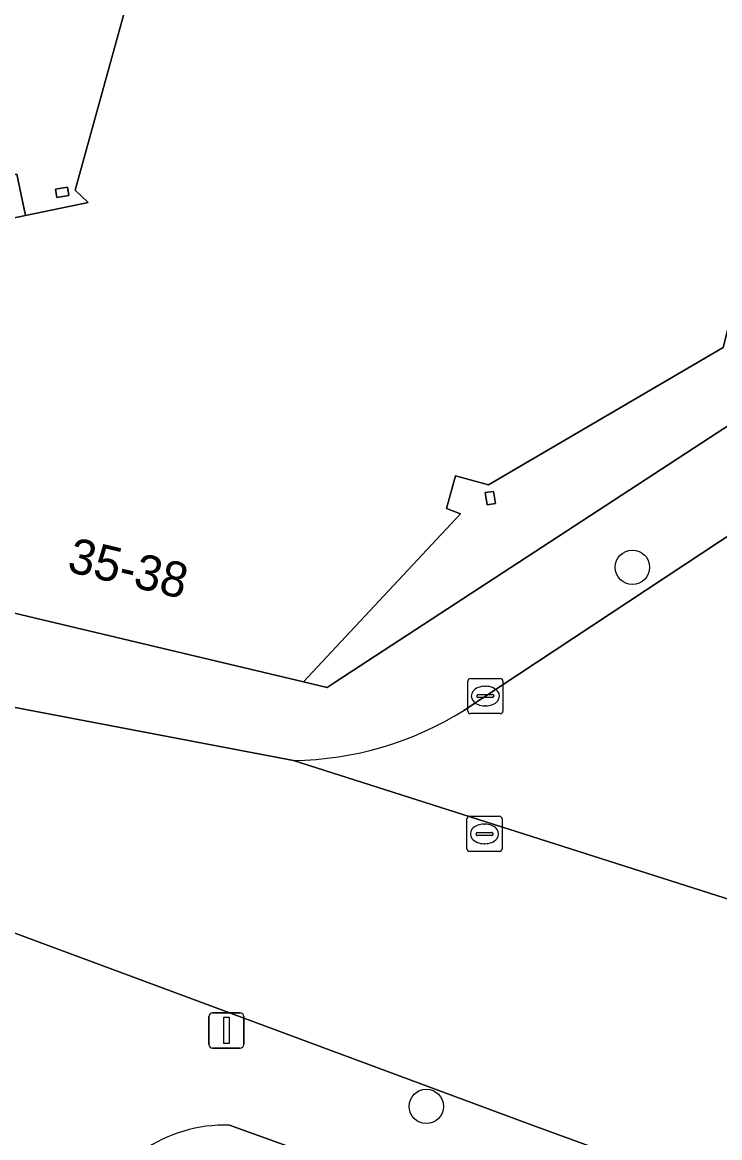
# Model space of a CAD drawing. Extents: x 160102 to 160934, y 382045 to 382923.
# Drawn here: x 160359.67 to 160379.52, y 382326.59 to 382358.34 of the extents above; entities that cross this region are included whole.
import ezdxf

# ---------------------------------------------------------------- set-up
doc = ezdxf.new("R2010")
doc.units = 0
for name, color, linetype in [('IMGEO_Boom', 7, 'Continuous'), ('IMGEO_Groenvoorziening', 7, 'Continuous'), ('IMGEO_Kolk', 7, 'Continuous'), ('IMGEO_Lichtmast', 7, 'Continuous'), ('IMGEO_Pand', 7, 'Continuous'), ('IMGEO_Pand_nummerreeks', 7, 'Continuous'), ('IMGEO_Rijbaan_lokaal_open', 7, 'Continuous'), ('IMGEO_Rioolput', 7, 'Continuous'), ('IMGEO_Voetpad_open', 7, 'Continuous')]:
    doc.layers.add(name, color=color, linetype=linetype)

msp = doc.modelspace()

# ---------------------------------------------------------------- linework, layer by layer
at = {"layer": 'IMGEO_Boom'}
for centre in [(160377.032, 382342.827), (160371.165, 382327.481)]:
    msp.add_circle(centre, 0.489, dxfattribs=at)
at = {"layer": 'IMGEO_Groenvoorziening'}
for points in [[(160366.423, 382370.661), (160365.714, 382369.738), (160353.465, 382352.766), (160359.514, 382354.017), (160359.757, 382352.841), (160361.542, 382353.21), (160361.172, 382353.557), (160363.301, 382361.295), (160370.025, 382365.327), (160377.35, 382363.459), (160378.56, 382361.643), (160379.32, 382365.002), (160377.484, 382368.038)], [(160380.205, 382358.935), (160381.561, 382356.703), (160379.619, 382349.085), (160372.931, 382345.171), (160371.998, 382345.43), (160371.738, 382344.497), (160372.136, 382344.347), (160368.598, 382340.564), (160367.672, 382339.562), (160368.34, 382339.404), (160368.603, 382339.576), (160384.413, 382349.893), (160385.52, 382354.945), (160383.54, 382358.195)], [(160360.647, 382353.352), (160360.608, 382353.589), (160360.954, 382353.644), (160360.993, 382353.407)], [(160372.895, 382344.606), (160372.844, 382344.952), (160373.081, 382344.987), (160373.132, 382344.641)]]:
    msp.add_lwpolyline(points, close=True, dxfattribs=at)
msp.add_lwpolyline([(160361.552, 382324.18), (160362.523, 382323.7), (160371.89, 382319.21), (160375.514, 382317.42), (160378.037, 382322.453), (160365.563, 382326.947)], dxfattribs=at)
msp.add_arc((160365.426, 382322.855), 4.094, 88.0823, 161.1176, dxfattribs=at)
at = {"layer": 'IMGEO_Kolk'}
for p, q in [((160372.345, 382338.734), (160372.345, 382339.586)), ((160372.42, 382339.66), (160373.272, 382339.66)), ((160373.346, 382339.586), (160373.346, 382338.734)), ((160372.647, 382339.203), (160373.045, 382339.203)), ((160372.833, 382339.44), (160372.858, 382339.44)), ((160372.604, 382339.154), (160372.604, 382339.166)), ((160373.042, 382339.117), (160372.644, 382339.117)), ((160372.856, 382338.88), (160372.831, 382338.88)), ((160373.088, 382339.166), (160373.088, 382339.154)), ((160373.272, 382338.66), (160372.42, 382338.66))]:
    msp.add_line(p, q, dxfattribs=at)
for points in [[(160372.345, 382338.734), (160372.345, 382339.586)], [(160372.42, 382339.66), (160373.272, 382339.66)], [(160373.346, 382339.586), (160373.346, 382338.734)], [(160373.272, 382338.66), (160372.42, 382338.66)]]:
    msp.add_lwpolyline(points, dxfattribs=at)
for centre, radius, start, end in [((160372.422, 382339.584), 0.0765, 91.552, 178.448), ((160372.422, 382339.584), 0.0765, 91.552, 178.448), ((160373.27, 382339.584), 0.0765, 1.552, 88.448), ((160373.27, 382339.584), 0.0765, 1.552, 88.448), ((160372.644, 382339.163), 0.0403, 85.8775, 175.7526), ((160373.049, 382339.165), 0.0386, 1.7309, 96.639), ((160372.641, 382339.153), 0.0366, 178.938, 274.7102), ((160373.045, 382339.16), 0.043, 264.8664, 352.4533), ((160372.422, 382338.736), 0.0765, 181.552, 268.448), ((160372.422, 382338.736), 0.0765, 181.552, 268.448), ((160373.27, 382338.736), 0.0765, 271.552, 358.448), ((160373.27, 382338.736), 0.0765, 271.552, 358.448)]:
    msp.add_arc(centre, radius, start, end, dxfattribs=at)
for centre, major_axis, ratio, start_param, end_param in [((160372.832, 382339.16), (-0.387, 0.002), 0.722429, 4.712389, 7.853982), ((160372.857, 382339.16), (-0.39, 0.002), 0.717154, 1.570796, 4.712389)]:
    msp.add_ellipse(centre, major_axis=major_axis, ratio=ratio, start_param=start_param, end_param=end_param, dxfattribs=at)
at = {"layer": 'IMGEO_Lichtmast'}
for p, q in [((160364.979, 382329.243), (160364.979, 382330.043)), ((160364.979, 382330.043), (160364.979, 382329.243)), ((160365.079, 382330.143), (160365.869, 382330.143)), ((160365.869, 382330.143), (160365.079, 382330.143)), ((160365.969, 382330.043), (160365.969, 382329.243)), ((160365.969, 382329.243), (160365.969, 382330.043)), ((160365.869, 382329.143), (160365.079, 382329.143)), ((160365.079, 382329.143), (160365.869, 382329.143))]:
    msp.add_line(p, q, dxfattribs=at)
msp.add_lwpolyline([(160365.399, 382330.018), (160365.549, 382330.018), (160365.549, 382329.268), (160365.399, 382329.268), (160365.399, 382330.018)], dxfattribs=at)
for centre, start, end in [((160365.079, 382330.043), 90, 180), ((160365.079, 382330.043), 90, 180), ((160365.869, 382330.043), 0, 90), ((160365.869, 382330.043), 360, 90), ((160365.079, 382329.243), 180, 270), ((160365.079, 382329.243), 180, 270), ((160365.869, 382329.243), 270, 0), ((160365.869, 382329.243), 270, 0)]:
    msp.add_arc(centre, 0.1, start, end, dxfattribs=at)
at = {"layer": 'IMGEO_Pand'}
for points in [[(160381.561, 382356.703), (160380.205, 382358.935), (160378.56, 382361.643), (160377.35, 382363.459), (160370.025, 382365.327), (160363.301, 382361.295), (160361.172, 382353.557), (160361.542, 382353.21), (160359.757, 382352.841), (160353.832, 382351.615), (160351.214, 382343.481), (160360.037, 382341.38), (160367.672, 382339.562), (160368.598, 382340.564), (160372.136, 382344.347), (160371.738, 382344.497), (160371.998, 382345.43), (160372.931, 382345.171), (160379.619, 382349.085)], [(160360.954, 382353.644), (160360.608, 382353.589), (160360.647, 382353.352), (160360.993, 382353.407)], [(160373.081, 382344.987), (160372.844, 382344.952), (160372.895, 382344.606), (160373.132, 382344.641)]]:
    msp.add_lwpolyline(points, close=True, dxfattribs=at)
at = {"layer": 'IMGEO_Rijbaan_lokaal_open'}
for points in [[(160398.93, 382356.267), (160396.666, 382354.888), (160372.23, 382338.751)], [(160391.886, 382326.191), (160382.828, 382331.994), (160381.398, 382332.855), (160367.385, 382337.325), (160359.259, 382338.878), (160358.478, 382332.777), (160374.104, 382326.98), (160380.469, 382324.649)], [(160367.385, 382337.325), (160381.398, 382332.855)]]:
    msp.add_lwpolyline(points, dxfattribs=at)
msp.add_arc((160367.24, 382346.762), 9.438, 270.8812, 301.9196, dxfattribs=at)
at = {"layer": 'IMGEO_Rioolput'}
for p, q in [((160372.396, 382335.738), (160373.248, 382335.738)), ((160372.321, 382334.812), (160372.321, 382335.664)), ((160372.809, 382335.518), (160372.834, 382335.518)), ((160373.322, 382335.664), (160373.322, 382334.812)), ((160372.58, 382335.232), (160372.58, 382335.244)), ((160373.018, 382335.195), (160372.62, 382335.195)), ((160372.623, 382335.281), (160373.021, 382335.281)), ((160373.064, 382335.244), (160373.064, 382335.232)), ((160372.832, 382334.958), (160372.807, 382334.958)), ((160373.248, 382334.738), (160372.396, 382334.738))]:
    msp.add_line(p, q, dxfattribs=at)
for points in [[(160372.396, 382335.738), (160373.248, 382335.738)], [(160372.321, 382334.812), (160372.321, 382335.664)], [(160373.322, 382335.664), (160373.322, 382334.812)], [(160373.248, 382334.738), (160372.396, 382334.738)]]:
    msp.add_lwpolyline(points, dxfattribs=at)
for centre, radius, start, end in [((160372.398, 382335.662), 0.0765, 91.552, 178.448), ((160372.398, 382335.662), 0.0765, 91.552, 178.448), ((160373.246, 382335.662), 0.0765, 1.552, 88.448), ((160373.246, 382335.662), 0.0765, 1.552, 88.448), ((160372.62, 382335.241), 0.0403, 85.8775, 175.7526), ((160372.617, 382335.231), 0.0366, 178.938, 274.7102), ((160373.021, 382335.238), 0.043, 264.8664, 352.4533), ((160373.025, 382335.243), 0.0386, 1.7309, 96.639), ((160372.398, 382334.814), 0.0765, 181.552, 268.448), ((160372.398, 382334.814), 0.0765, 181.552, 268.448), ((160373.246, 382334.814), 0.0765, 271.552, 358.448), ((160373.246, 382334.814), 0.0765, 271.552, 358.448)]:
    msp.add_arc(centre, radius, start, end, dxfattribs=at)
for centre, major_axis, ratio, start_param, end_param in [((160372.808, 382335.238), (-0.387, 0.002), 0.722429, 4.712389, 7.853982), ((160372.833, 382335.238), (-0.39, 0.002), 0.717154, 1.570796, 4.712389)]:
    msp.add_ellipse(centre, major_axis=major_axis, ratio=ratio, start_param=start_param, end_param=end_param, dxfattribs=at)
at = {"layer": 'IMGEO_Voetpad_open'}
for points in [[(160347.715, 382341.368), (160349.162, 382340.88), (160350.299, 382340.639), (160351.214, 382343.481), (160353.832, 382351.615), (160359.757, 382352.841), (160359.514, 382354.017), (160353.465, 382352.766), (160365.714, 382369.738), (160366.423, 382370.661), (160367.539, 382372.279), (160370.489, 382375.889), (160371.662, 382377.478), (160374.55, 382381.391), (160376.634, 382379.866), (160378.446, 382382.312), (160380.114, 382384.731)], [(160413.948, 382356.505), (160412.873, 382357.286), (160412.017, 382357.908), (160404.649, 382363.264), (160401.179, 382360.906), (160397.583, 382358.462), (160395.957, 382357.357), (160393.722, 382355.935), (160391.201, 382354.323), (160386.481, 382351.243), (160384.413, 382349.893), (160368.603, 382339.576), (160368.34, 382339.404), (160367.672, 382339.562), (160360.037, 382341.38), (160351.214, 382343.481), (160350.299, 382340.639), (160352.597, 382340.151), (160359.259, 382338.878), (160367.385, 382337.325)], [(160372.23, 382338.751), (160396.666, 382354.888), (160398.93, 382356.267)], [(160380.469, 382324.649), (160374.104, 382326.98), (160358.478, 382332.777), (160355.602, 382327.113), (160356.473, 382326.689), (160359.856, 382325.018), (160361.552, 382324.18)], [(160365.563, 382326.947), (160378.037, 382322.453), (160380.656, 382321.65), (160419.783, 382296.727), (160421.207, 382295.82), (160447.959, 382278.78)]]:
    msp.add_lwpolyline(points, dxfattribs=at)
for centre, radius, start, end in [((160367.24, 382346.762), 9.438, 270.8812, 301.9196), ((160365.426, 382322.855), 4.094, 88.0823, 161.1176)]:
    msp.add_arc(centre, radius, start, end, dxfattribs=at)

# ---------------------------------------------------------------- texts
at = {"layer": 'IMGEO_Pand_nummerreeks'}
msp.add_text('35-38', height=1, rotation=346.6042, dxfattribs=at).set_placement((160360.908, 382342.714))

doc.saveas('drawing.dxf')
